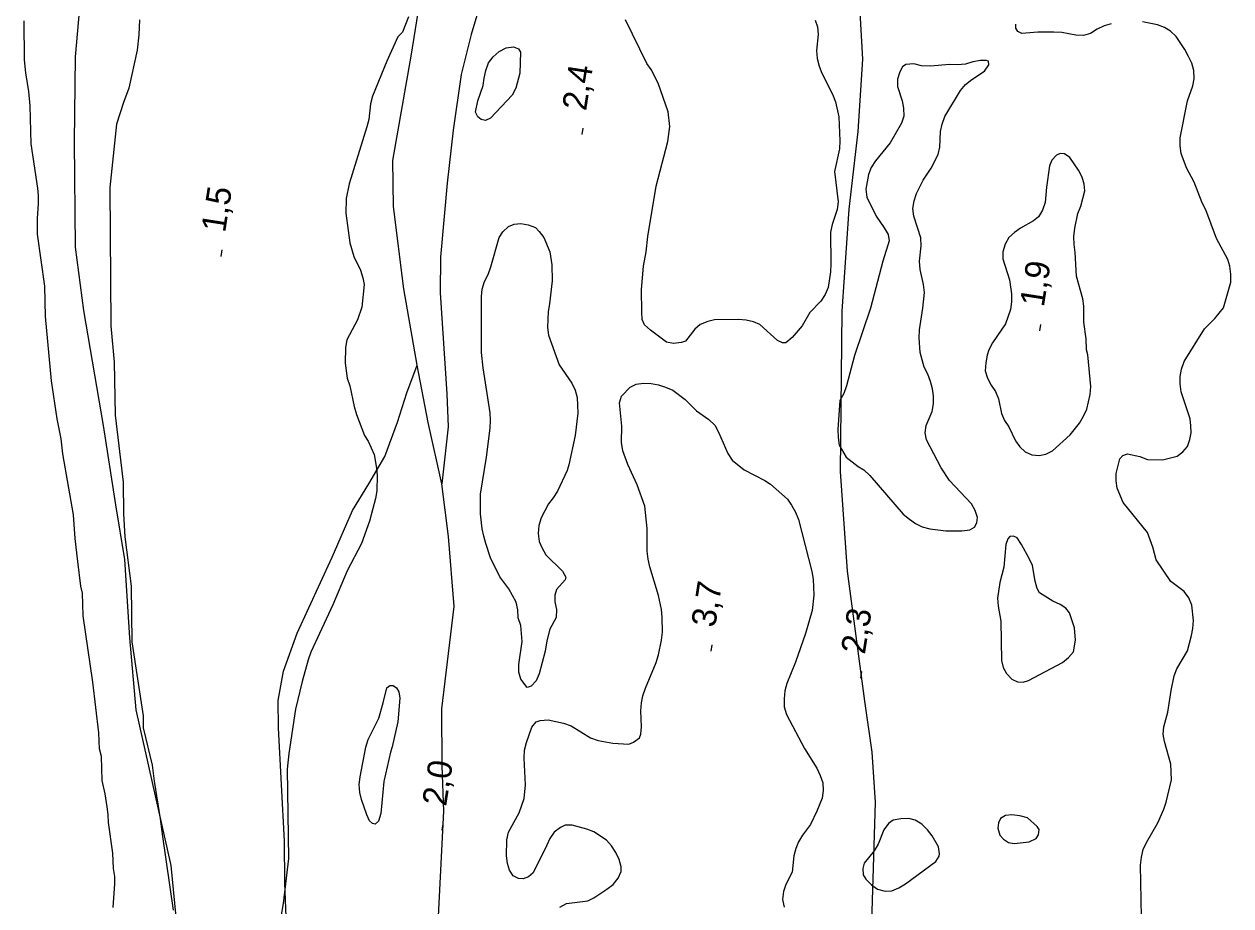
# Model space of a CAD drawing. Extents: x 282461 to 284471, y 5554090 to 5557646.
# Drawn here: x 282986.2 to 283134.8, y 5556836 to 5556944.6 of the extents above; entities that cross this region are included whole.
import ezdxf

# ---------------------------------------------------------------- set-up
doc = ezdxf.new("R2010")
doc.units = 0
for name, color, linetype in [('Niveau 2', 7, 'Continuous'), ('Niveau 22', 7, 'Continuous'), ('Niveau 3', 7, 'Continuous'), ('Niveau 4', 7, 'Continuous')]:
    doc.layers.add(name, color=color, linetype=linetype)

msp = doc.modelspace()

# ---------------------------------------------------------------- linework, layer by layer
at = {"layer": 'Niveau 2'}
for points in [[(283000.38, 5556945.09), (283000.28, 5556943.22), (283000.07, 5556941.36), (282999.08, 5556936.69), (282998.4, 5556934.93), (282997.56, 5556932.24), (282996.72, 5556924.43), (282996.86, 5556907.43), (282997.26, 5556902.95), (282997.4, 5556896.44), (282998.37, 5556888.18), (282998.42, 5556884.28), (282998.57, 5556881.43), (282999.34, 5556875.38), (282999.42, 5556868.51), (283000.81, 5556859.39), (283000.82, 5556857.93), (283001.93, 5556853.35), (283002.18, 5556851.37), (283002.94, 5556846.72), (283003.19, 5556844.57), (283004.52, 5556835.5)], [(283033.52, 5556945.45), (283032.78, 5556943.58), (283032.21, 5556942.99), (283030.85, 5556940.01), (283029.09, 5556935.69), (283028.81, 5556934.75), (283028.6, 5556932.83), (283028.38, 5556931.9), (283026.2, 5556924.89), (283025.81, 5556923.08), (283025.77, 5556921.28), (283026.28, 5556917.62), (283026.77, 5556915.94), (283027.6, 5556914.26), (283027.9, 5556913.33), (283028.03, 5556912.52), (283027.77, 5556909.72), (283027.21, 5556908.15), (283025.9, 5556905.69), (283025.74, 5556904.75), (283025.7, 5556902.83), (283025.96, 5556900.97), (283026.26, 5556900.05), (283026.81, 5556897.49), (283027.11, 5556896.51), (283028.08, 5556893.9), (283028.55, 5556893.21), (283029.27, 5556891.59), (283029.58, 5556889.91), (283029.65, 5556888.98), (283029.61, 5556887.11)], [(283062.44, 5556914.78), (283062.77, 5556916.53), (283062.98, 5556918.4), (283064.01, 5556924.63), (283065.46, 5556930.11), (283065.67, 5556931.97), (283065.47, 5556933.77), (283064.27, 5556937.3), (283063.37, 5556938.98), (283062.84, 5556939.73), (283060.22, 5556945.1)], [(283083.59, 5556945.03), (283083.89, 5556944.22), (283083.96, 5556943.29), (283083.75, 5556941.31), (283083.82, 5556940.32), (283084.06, 5556939.4), (283084.42, 5556938.53), (283085.73, 5556935.93), (283086.09, 5556935), (283086.52, 5556933.15), (283086.62, 5556930.18), (283086.57, 5556929.19), (283085.96, 5556926.4), (283086.41, 5556922.68), (283086.31, 5556921.75), (283085.69, 5556919.88), (283085.47, 5556918.95), (283085.51, 5556915.05), (283085.47, 5556914.07), (283085.2, 5556912.14), (283084.8, 5556911.27), (283084.29, 5556910.45), (283082.91, 5556909.04), (283082, 5556907.4), (283080.74, 5556905.99), (283079.99, 5556905.34), (283079.58, 5556905.34), (283078.94, 5556905.62), (283076.77, 5556907.57), (283076.01, 5556907.91), (283075.07, 5556908.13), (283074.14, 5556908.18), (283071.18, 5556908.14), (283070.37, 5556907.96), (283069.44, 5556907.6), (283068.75, 5556907.01), (283067.61, 5556905.54), (283067.14, 5556905.36), (283066.16, 5556905.24), (283065.28, 5556905.4), (283063.29, 5556906.89), (283062.58, 5556907.52), (283062.28, 5556908.21), (283062.22, 5556909.09), (283062.18, 5556911.88), (283062.44, 5556914.78)], [(283120.05, 5556944.58), (283119.18, 5556944.34), (283118.31, 5556943.93), (283117.5, 5556943.39), (283116.63, 5556943.15), (283115.7, 5556943.2), (283113.96, 5556943.53), (283112.97, 5556943.57), (283110.99, 5556943.55), (283109.02, 5556943.41), (283108.55, 5556943.64), (283108.31, 5556944.04), (283108.3, 5556944.56)], [(283132.8, 5556908.34), (283133.89, 5556909.63), (283134.78, 5556912.78), (283134.77, 5556913.77), (283134.64, 5556914.76), (283134.4, 5556915.57), (283133.03, 5556918.17), (283131.71, 5556921.7), (283131.24, 5556922.57), (283130.28, 5556925.11), (283129.33, 5556926.85), (283128.67, 5556928.64), (283128.54, 5556929.57), (283128.53, 5556930.56), (283129.46, 5556935.1), (283130.08, 5556936.97), (283130.24, 5556937.84), (283130.23, 5556938.83), (283129.99, 5556939.76), (283129.57, 5556940.57), (283129.1, 5556941.44), (283128.03, 5556943.05), (283127.33, 5556943.68), (283126.62, 5556944.14), (283125.75, 5556944.48), (283123.88, 5556944.86)], [(283047.22, 5556938.5), (283046.72, 5556936.69), (283046.26, 5556935.81), (283043.62, 5556932.99), (283042.99, 5556932.69), (283042.46, 5556932.8), (283042.05, 5556933.15), (283041.75, 5556933.73), (283042.03, 5556935.13), (283042.7, 5556936.99), (283042.81, 5556937.92), (283043.03, 5556938.86), (283043.37, 5556939.79), (283043.94, 5556940.55), (283044.69, 5556941.2), (283045.55, 5556941.62), (283046.42, 5556941.75), (283047.07, 5556941.52), (283047.3, 5556941.12), (283047.22, 5556938.5)], [(283097.73, 5556939.38), (283096.68, 5556939.43), (283095.75, 5556939.65), (283094.76, 5556939.58), (283094.36, 5556939.28), (283094.01, 5556938.7), (283093.73, 5556937.77), (283093.74, 5556936.89), (283094.29, 5556935.1), (283094.47, 5556934.23), (283094.49, 5556933.24), (283094.21, 5556932.36), (283092.84, 5556929.96), (283091, 5556927.73), (283090.49, 5556926.91), (283090.15, 5556926.04), (283089.82, 5556924.23), (283089.95, 5556923.25), (283091.08, 5556920.93), (283092.09, 5556919.49), (283092.56, 5556918.68), (283092.69, 5556917.87), (283091.91, 5556915.36), (283090.4, 5556909.59), (283088.44, 5556903.75), (283087.44, 5556900.02), (283087.1, 5556899.09), (283086.64, 5556898.21), (283086.39, 5556894.66), (283086.41, 5556893.67), (283086.53, 5556892.74), (283087.42, 5556891.24), (283088.89, 5556890.1), (283089.59, 5556889.7), (283090.3, 5556889.01), (283094.42, 5556884.23), (283095.19, 5556883.6), (283095.95, 5556883.09), (283096.77, 5556882.69), (283097.7, 5556882.41), (283099.68, 5556882.2), (283101.66, 5556882.17), (283102.64, 5556882.29), (283103.22, 5556882.65), (283103.51, 5556883.18), (283103.56, 5556883.82), (283103.31, 5556884.68), (283102.84, 5556885.49), (283100.13, 5556888.37), (283099.12, 5556889.93), (283097.28, 5556893.39), (283097.15, 5556894.26), (283097.26, 5556895.14), (283098, 5556896.89), (283098.16, 5556897.82), (283098.15, 5556898.81), (283098.02, 5556899.68), (283097.78, 5556900.55), (283097.48, 5556901.48), (283097, 5556902.34), (283096.51, 5556904.14), (283096.38, 5556905.94), (283096.42, 5556906.93), (283096.86, 5556909.61), (283097.07, 5556911.53), (283096.94, 5556912.51), (283096.51, 5556914.37), (283096.44, 5556915.36), (283096.65, 5556917.28), (283096.58, 5556918.27), (283095.74, 5556920.93), (283095.61, 5556921.86), (283095.77, 5556922.79), (283096.05, 5556923.72), (283096.9, 5556925.36), (283097.87, 5556926.83), (283098.73, 5556928.52), (283098.95, 5556929.4), (283099.04, 5556931.32), (283099.21, 5556932.25), (283099.54, 5556933.18), (283101.48, 5556936.4), (283102.11, 5556937.11), (283102.86, 5556937.76), (283104.42, 5556938.76), (283104.99, 5556939.53), (283104.93, 5556939.99), (283104.64, 5556940.1), (283103.94, 5556940.09), (283103.01, 5556939.91), (283102.08, 5556939.61), (283101.1, 5556939.54), (283100.17, 5556939.58), (283097.73, 5556939.38)], [(283116.95, 5556905.82), (283116.69, 5556907.85), (283116.67, 5556909.83), (283116.54, 5556910.76), (283115.75, 5556913.54), (283115.6, 5556916.45), (283115.47, 5556917.44), (283115.46, 5556918.43), (283115.57, 5556919.42), (283115.95, 5556921.23), (283116.29, 5556922.16), (283116.79, 5556924.03), (283116.72, 5556924.84), (283116.48, 5556925.71), (283116.01, 5556926.58), (283114.94, 5556928.14), (283114.29, 5556928.6), (283113.77, 5556928.65), (283113.31, 5556928.41), (283112.73, 5556927.82), (283112.45, 5556927.12), (283112.07, 5556924.5), (283111.92, 5556922.58), (283111.58, 5556921.64), (283111.07, 5556920.82), (283110.49, 5556920.35), (283108.88, 5556919.46), (283108.13, 5556918.92), (283107.43, 5556918.28), (283106.98, 5556917.46), (283106.7, 5556916.52), (283106.71, 5556915.65), (283107.5, 5556913.1), (283107.75, 5556911.36), (283107.76, 5556910.37), (283107.66, 5556909.44), (283107.04, 5556907.68), (283105.43, 5556905.34), (283104.98, 5556904.46), (283104.75, 5556903.82), (283104.59, 5556902.88), (283104.54, 5556901.89), (283104.79, 5556900.97), (283105.26, 5556900.1), (283105.8, 5556899.35), (283106.16, 5556898.42), (283106.53, 5556896.62), (283106.89, 5556895.75), (283107.42, 5556895), (283108.25, 5556893.27), (283108.79, 5556892.52), (283109.43, 5556891.89), (283110.25, 5556891.55), (283111.18, 5556891.44), (283112, 5556891.62), (283112.81, 5556892.04), (283114.99, 5556893.99), (283116.14, 5556895.45), (283116.65, 5556896.28), (283117.05, 5556897.15), (283117.44, 5556898.96), (283117.54, 5556899.95), (283117.15, 5556903.84), (283117.02, 5556904.48), (283116.95, 5556905.82)], [(283050.33, 5556867.38), (283049.6, 5556864.58), (283049.21, 5556863.71), (283048.63, 5556863.06), (283048.11, 5556862.88), (283047.34, 5556863.92), (283047.1, 5556864.79), (283047.09, 5556865.72), (283047.52, 5556868.57), (283047.32, 5556870.54), (283047.02, 5556871.47), (283046.95, 5556872.46), (283046.77, 5556873.39), (283045.87, 5556875.06), (283044.75, 5556876.5), (283043.62, 5556878.87), (283043.02, 5556880.61), (283042.78, 5556881.54), (283042.59, 5556882.41), (283042.39, 5556884.26), (283042.37, 5556886.7), (283043.13, 5556891.25), (283043.55, 5556894.8), (283043.6, 5556895.79), (283043.58, 5556896.72), (283042.71, 5556902.23), (283042.51, 5556904.15), (283042.49, 5556911.01), (283042.59, 5556911.94), (283042.87, 5556912.87), (283043.33, 5556913.75), (283043.66, 5556914.68), (283044.67, 5556918.3), (283045.12, 5556919), (283045.81, 5556919.65), (283046.51, 5556919.95), (283047.32, 5556920.01), (283048.25, 5556919.85), (283049.13, 5556919.51), (283049.6, 5556919.05), (283050.19, 5556918.3), (283050.91, 5556916.51), (283051.16, 5556914.94), (283051.18, 5556912.97), (283050.87, 5556910.12), (283050.7, 5556909.18), (283050.61, 5556907.21), (283050.74, 5556906.28), (283052.06, 5556902.63), (283053.6, 5556900.38), (283054.02, 5556899.51), (283054.26, 5556898.59), (283054.33, 5556897.66), (283054.34, 5556896.67), (283054.02, 5556893.93), (283053.25, 5556890.32), (283053.03, 5556889.62), (283051.84, 5556887.05), (283051.32, 5556886.23), (283050.75, 5556885.52), (283049.84, 5556883.77), (283049.56, 5556882.84), (283049.46, 5556881.85), (283049.59, 5556880.86), (283049.94, 5556880.11), (283050.42, 5556879.24), (283052.48, 5556877.23), (283052.89, 5556876.48), (283052.78, 5556876.13), (283051.75, 5556874.96), (283051.52, 5556874.26), (283051.53, 5556873.44), (283051.72, 5556872.51), (283051.67, 5556871.52), (283050.93, 5556870.06), (283050.54, 5556868.66), (283050.33, 5556867.38)], [(283123.79, 5556834.64), (283123.65, 5556841.03), (283123.76, 5556842.02), (283123.98, 5556842.95), (283124.37, 5556843.83), (283125.8, 5556846.23), (283126.54, 5556847.93), (283126.82, 5556848.8), (283127.48, 5556851.54), (283127.4, 5556853.46), (283126.61, 5556856.24), (283126.43, 5556857.17), (283126.53, 5556858.04), (283127.03, 5556859.85), (283127.41, 5556862.53), (283127.8, 5556864.33), (283128.13, 5556865.21), (283129.45, 5556867.43), (283129.95, 5556869.3), (283130.11, 5556870.17), (283130.16, 5556871.16), (283129.96, 5556873.02), (283129.6, 5556873.95), (283129.01, 5556874.7), (283127.37, 5556875.96), (283125.59, 5556878.61), (283125.17, 5556880.17), (283124.51, 5556881.97), (283121.5, 5556885.65), (283120.78, 5556887.45), (283120.65, 5556888.32), (283120.64, 5556889.25), (283121.09, 5556891.05), (283121.49, 5556891.47), (283122.07, 5556891.65), (283123.58, 5556891.32), (283124.52, 5556890.98), (283126.38, 5556890.94), (283128.17, 5556891.37), (283128.87, 5556891.9), (283129.44, 5556892.55), (283129.72, 5556893.42), (283129.88, 5556894.24), (283129.87, 5556895.11), (283129.75, 5556895.98), (283128.66, 5556899.28), (283128.53, 5556900.27), (283128.52, 5556901.2), (283128.69, 5556902.07), (283129.03, 5556903.01), (283131.54, 5556907.05), (283132.8, 5556908.34)], [(283052.15, 5556835.84), (283052.96, 5556836.31), (283055.57, 5556836.63), (283056.32, 5556836.99), (283057.94, 5556838.06), (283058.69, 5556838.65), (283059.32, 5556839.41), (283059.71, 5556840.23), (283059.71, 5556840.81), (283059.46, 5556841.74), (283059.05, 5556842.6), (283058.51, 5556843.41), (283057.87, 5556844.1), (283056.34, 5556845.13), (283055.47, 5556845.47), (283053.66, 5556845.97), (283052.79, 5556845.96), (283052.21, 5556845.66), (283051.46, 5556845.07), (283050.89, 5556844.31), (283050.55, 5556843.49), (283048.85, 5556840.1), (283048.27, 5556839.57), (283047.63, 5556839.33), (283047.05, 5556839.38), (283046.41, 5556839.72), (283045.94, 5556840.42), (283045.69, 5556841.23), (283045.57, 5556842.16), (283045.6, 5556844.13), (283045.82, 5556845.07), (283047.13, 5556847.46), (283047.75, 5556849.22), (283047.9, 5556850.9), (283047.75, 5556854.21), (283047.8, 5556855.2), (283048.02, 5556856.14), (283048.69, 5556858), (283049.21, 5556858.65), (283049.73, 5556858.83), (283050.72, 5556858.9), (283052.58, 5556858.51), (283053.52, 5556858.18), (283055.92, 5556856.69), (283056.85, 5556856.36), (283058.66, 5556856.03), (283060.63, 5556855.93), (283061.21, 5556856.17), (283061.96, 5556856.71), (283062.13, 5556857.17), (283062.18, 5556858.04), (283062.1, 5556860.02), (283062.2, 5556861.01), (283062.37, 5556861.88), (283062.7, 5556862.82), (283064, 5556865.97), (283064.28, 5556866.91), (283064.67, 5556868.71), (283064.77, 5556869.7), (283064.75, 5556871.56), (283064.68, 5556872.49), (283064.31, 5556874.23), (283063.22, 5556877.76), (283063.04, 5556878.69), (283062.91, 5556879.68), (283062.88, 5556882.47), (283062.61, 5556885.2), (283061.65, 5556887.86), (283060.52, 5556890.35), (283059.92, 5556892.03), (283059.73, 5556893.07), (283059.77, 5556895.05), (283059.5, 5556897.95), (283059.72, 5556898.77), (283060.81, 5556899.88), (283061.56, 5556900.24), (283062.43, 5556900.37), (283063.37, 5556900.32), (283064.3, 5556900.16), (283065.17, 5556899.88), (283066.05, 5556899.48), (283067.57, 5556898.34), (283068.99, 5556896.96), (283070.51, 5556895.87)], [(283070.51, 5556895.87), (283071.22, 5556895.18), (283071.69, 5556894.31), (283072.83, 5556891.71), (283073.36, 5556890.9), (283074.83, 5556889.7), (283077.4, 5556888.39), (283078.1, 5556887.94), (283080.16, 5556886.1), (283080.69, 5556885.35), (283081.17, 5556884.48), (283081.53, 5556883.56), (283083.17, 5556877.18), (283083.36, 5556876.25), (283083.44, 5556874.28), (283083.23, 5556872.36), (283082.39, 5556869.56), (283081.15, 5556866), (283080.08, 5556863.37), (283079.86, 5556862.49), (283079.75, 5556861.51), (283079.76, 5556860.52), (283080.06, 5556859.59), (283082.27, 5556855.37), (283083.81, 5556852.95), (283084.22, 5556852.08), (283084.52, 5556851.16), (283084.59, 5556850.23), (283084.43, 5556849.29), (283083.81, 5556847.66), (283083.02, 5556846.02), (283082.04, 5556844.73), (283081.53, 5556843.91), (283081.19, 5556843.09), (283080.97, 5556842.16), (283080.76, 5556840.18), (283079.96, 5556838.66), (283079.68, 5556837.79), (283079.58, 5556836.8), (283079.76, 5556835.87)], [(283029.61, 5556887.11), (283029.45, 5556886.18), (283028.72, 5556883.38), (283027.71, 5556880.63), (283025.95, 5556877.24), (283024.19, 5556873.09), (283021.47, 5556867.24), (283021.13, 5556866.3), (283020.4, 5556863.62), (283019.57, 5556860.23), (283018.76, 5556854.76), (283018.55, 5556852.83), (283018.74, 5556841.84), (283018.05, 5556836.31), (283017.78, 5556834.68)], [(283115.52, 5556870.24), (283114.91, 5556872.09), (283114.44, 5556872.66), (283113.74, 5556873.12), (283112.86, 5556873.52), (283111.22, 5556874.55), (283110.93, 5556875.07), (283110.68, 5556875.99), (283110.37, 5556877.91), (283109.95, 5556878.77), (283109, 5556880.51), (283108.47, 5556881.32), (283108, 5556881.54), (283107.54, 5556881.48), (283107.31, 5556881.19), (283107.08, 5556880.49), (283106.83, 5556877.69), (283106.32, 5556875.83), (283106.06, 5556873.9), (283106.13, 5556872.92), (283106.44, 5556871.06), (283106.55, 5556866.24), (283106.74, 5556865.37), (283107.15, 5556864.62), (283107.8, 5556863.93), (283108.5, 5556863.59), (283109.2, 5556863.54), (283109.84, 5556863.77), (283114.06, 5556865.98), (283114.8, 5556866.57), (283115.38, 5556867.27), (283115.65, 5556868.73), (283115.52, 5556870.24)], [(283031.51, 5556855.59), (283031.29, 5556854.95), (283030.46, 5556851.34), (283030.1, 5556847.38), (283029.82, 5556846.45), (283029.42, 5556846.09), (283029.07, 5556846.15), (283028.71, 5556846.49), (283028.36, 5556847.24), (283027.7, 5556849.1), (283027.51, 5556849.97), (283027.44, 5556850.95), (283027.55, 5556851.89), (283028.26, 5556855.56), (283028.54, 5556856.49), (283029.84, 5556859.12), (283030.4, 5556860.99), (283030.85, 5556862.85), (283031.19, 5556863.15), (283031.6, 5556863.15), (283032.01, 5556862.87), (283032.31, 5556862.35), (283032.43, 5556861.59), (283032.18, 5556858.68), (283031.51, 5556855.59)], [(283098.78, 5556843.3), (283098, 5556844.63), (283097.41, 5556845.38), (283096.71, 5556846.07), (283095.89, 5556846.58), (283095.13, 5556846.75), (283094.14, 5556846.74), (283093.21, 5556846.55), (283092.63, 5556846.14), (283092.06, 5556845.37), (283091.33, 5556843.62), (283090.87, 5556842.8), (283089.61, 5556841.27), (283089.44, 5556840.63), (283089.51, 5556839.82), (283089.81, 5556839.3), (283090.51, 5556838.61), (283091.27, 5556838.09), (283092.21, 5556837.81), (283093.02, 5556837.88), (283093.89, 5556838.24), (283094.7, 5556838.71), (283098.45, 5556841.49), (283098.85, 5556842.14), (283098.9, 5556842.43), (283098.78, 5556843.3)], [(283108.81, 5556847.08), (283107.82, 5556847.24), (283107.01, 5556847.12), (283106.43, 5556846.76), (283106.15, 5556846.23), (283106.1, 5556845.59), (283106.34, 5556844.72), (283106.76, 5556844.21), (283107.4, 5556843.81), (283108.1, 5556843.7), (283109.96, 5556843.9), (283110.82, 5556844.31), (283111.11, 5556844.78), (283111.16, 5556845.42), (283110.92, 5556845.77), (283109.75, 5556846.86), (283108.81, 5556847.08)]]:
    msp.add_lwpolyline(points, dxfattribs=at)
at = {"layer": 'Niveau 22'}
for points in [[(282990.89, 5556975.22), (282993.1, 5556965.11), (282993.75, 5556959.53), (282993.46, 5556954.64), (282993.28, 5556949.86), (282992.46, 5556940.53), (282992.35, 5556930.05), (282992.46, 5556917.11), (282993.49, 5556909.32), (282995.91, 5556895.16), (282997.42, 5556885.39), (282998.55, 5556878.65), (282999.13, 5556868.99), (282999.93, 5556860.15), (283004.24, 5556840.99), (283005.61, 5556827.06), (283005.36, 5556817.98), (283005.24, 5556808.78), (283005.46, 5556790.62), (283006.76, 5556778.99), (283006.98, 5556769.57), (283007.22, 5556749.54)], [(283044.15, 5556953.08), (283041.21, 5556943.27), (283039.98, 5556938.37), (283039.02, 5556931.49), (283038.28, 5556924.97), (283037.46, 5556915.89), (283037.39, 5556911.47), (283038.24, 5556899.04), (283038.4, 5556894.97), (283037.61, 5556887.95)], [(283036.86, 5556763.55), (283036.91, 5556769.14), (283036.85, 5556774.72), (283036.24, 5556793.64), (283036.13, 5556802.94), (283037.15, 5556814.71), (283037.26, 5556828.36), (283037.18, 5556834.76), (283037.85, 5556847.68), (283037.66, 5556853.26), (283037.61, 5556860.27), (283039.13, 5556872.88), (283038.45, 5556881.48), (283037.61, 5556887.95), (283035.92, 5556895.5), (283034.58, 5556902.58), (283032.93, 5556911.98), (283031.65, 5556922.09), (283031.58, 5556927.79), (283033.84, 5556940.6), (283034.92, 5556947.24)], [(283089.1, 5556946.05), (283089.41, 5556940.24), (283088.86, 5556931.33), (283087.72, 5556921.79), (283086.85, 5556909.23), (283086.66, 5556889.47), (283087.51, 5556877.23), (283089.65, 5556861.21), (283090.56, 5556854.94), (283090.99, 5556848.79), (283090.42, 5556829.93), (283089.42, 5556816.77), (283088.92, 5556811.57), (283088.64, 5556805.51), (283088.13, 5556799.23), (283087.85, 5556794.11), (283087.59, 5556786.19), (283086.02, 5556769.38), (283084.73, 5556760.06)], [(283017.26, 5556816.27), (283018.05, 5556819.29), (283018.32, 5556826.16), (283018.47, 5556833.61), (283018.29, 5556838.84), (283018.23, 5556843.96), (283017.48, 5556857.92), (283017.44, 5556861.29), (283018.1, 5556864.9), (283019.79, 5556869.58), (283024.1, 5556878.94), (283026.59, 5556884.67), (283028.64, 5556887.95), (283030.58, 5556891.34), (283032.16, 5556895.55), (283033.28, 5556899.17), (283034.58, 5556902.58)]]:
    msp.add_lwpolyline(points, dxfattribs=at)
at = {"layer": 'Niveau 3'}
for p, q in [((283054.89, 5556930.96), (283055.01, 5556931.75)), ((283010.44, 5556915.97), (283010.56, 5556916.76)), ((283111.26, 5556906.81), (283111.38, 5556907.6)), ((283070.78, 5556867.36), (283070.9, 5556868.15)), ((283089.22, 5556864.06), (283089.34, 5556864.85)), ((283037.65, 5556845.34), (283037.77, 5556846.13))]:
    msp.add_line(p, q, dxfattribs=at)
at = {"layer": 'Niveau 4'}
msp.add_lwpolyline([(282997.13, 5556835.8), (282997.33, 5556838.71), (282997.32, 5556839.64), (282997.19, 5556840.63), (282997.11, 5556842.5), (282996.54, 5556846.28), (282996.53, 5556847.27), (282996.4, 5556848.2), (282996.15, 5556849.82), (282995.78, 5556851.45), (282995.69, 5556854.42), (282995.44, 5556855.35), (282995.36, 5556857.33), (282994.65, 5556863.55), (282993.44, 5556871.7), (282993.35, 5556874.49), (282993.17, 5556875.36), (282992.78, 5556878.39), (282992.46, 5556881.24), (282992.25, 5556884.15), (282990.93, 5556891.65), (282990.74, 5556893.51), (282990.24, 5556895.95), (282989.55, 5556900.66), (282988.81, 5556908.57), (282988.71, 5556912.3), (282987.82, 5556918.7), (282987.8, 5556920.62), (282987.95, 5556922.49), (282987.94, 5556923.48), (282987.87, 5556924.35), (282987.05, 5556929.82), (282986.93, 5556934.48), (282986.74, 5556936.28), (282986.36, 5556938.55), (282986.23, 5556940.18), (282986.17, 5556944.95)], dxfattribs=at)

# ---------------------------------------------------------------- texts
at = {"layer": 'Niveau 3'}
for s, p in [('2,4  ', (283055.37, 5556933.8)), ('1,5  ', (283010.92, 5556918.81)), ('1,9  ', (283111.74, 5556909.65)), ('3,7  ', (283071.26, 5556870.2)), ('2,3  ', (283089.7, 5556866.9)), ('2,0  ', (283038.13, 5556848.18))]:
    msp.add_text(s, height=3, rotation=81.0957, dxfattribs=at).set_placement(p)

doc.saveas('drawing.dxf')
